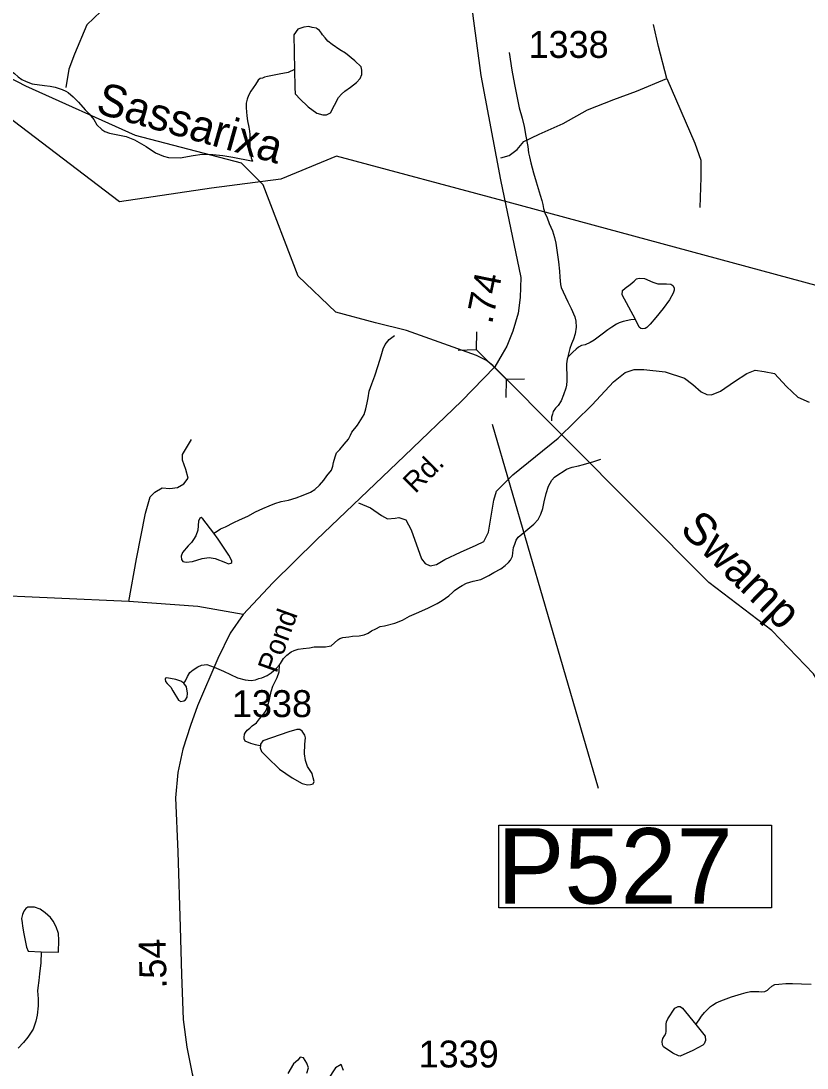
# Model space of a CAD drawing. Extents: x 2082433 to 2279600, y 546599 to 755198.
# Drawn here: x 2159193 to 2162841, y 632601 to 637461 of the extents above; entities that cross this region are included whole.
import ezdxf

# ---------------------------------------------------------------- set-up
doc = ezdxf.new("R2010")
doc.units = 0
for name, color, linetype in [('Exist Boundary Political Fire Districts', 7, 'Continuous'), ('Exist Hydrographic Creek Single Shore', 7, 'Continuous'), ('Exist Hydrographic Creek Single Shore Label', 7, 'Continuous'), ('Exist Hydrographic Misc Water Feature', 7, 'Continuous'), ('Exist Hydrographic Pond Over 1500 Sq Ft', 7, 'Continuous'), ('Exist Road Non-System Type 51', 7, 'Continuous'), ('Exist Road Primary NC Structure Pipe Number Label', 7, 'Continuous'), ('Exist Road Secondary Mileage Hundredths English Label', 7, 'Continuous'), ('Exist Road Secondary Structure Pipe CELL', 7, 'Continuous'), ('Exist Road Secondary Structure Pipe Number Label', 7, 'Continuous'), ('Exist Road Secondary Type 51 Attributed', 7, 'Continuous'), ('Exist Road Secondary Type 51 Label', 7, 'Continuous'), ('Exist Road Secondary Type 51 Number Label', 7, 'Continuous')]:
    doc.layers.add(name, color=color, linetype=linetype)

msp = doc.modelspace()

# ---------------------------------------------------------------- linework, layer by layer
at = {"layer": 'Exist Boundary Political Fire Districts'}
msp.add_lwpolyline([(2173348.3, 632047.1), (2171231.9, 633975), (2161454.8, 636619.8), (2160657.8, 636833.2), (2160398.4, 636727.3), (2160077.1, 636685.4), (2159649.6, 636621.6), (2159089.6, 637046.9), (2158669.8, 637365.7), (2158668.2, 637366.1), (2154870.2, 638383.4)], dxfattribs=at)
at = {"layer": 'Exist Hydrographic Creek Single Shore'}
for points in [[(2159595.5, 637536.7), (2159498.6, 637444.2), (2159441.3, 637307.6), (2159414.9, 637237.1), (2159401.6, 637153.3)], [(2163102, 634050.1), (2162870.7, 634431.3), (2162678.6, 634632.1), (2162385.8, 634854.5), (2161382.2, 635862), (2161353.5, 635885), (2161306.9, 635907.7), (2160982.1, 636024.5), (2160837.6, 636060.3), (2160653.7, 636110), (2160478.6, 636277.5), (2160317.6, 636700.7), (2160216.7, 636801.2), (2159724.6, 636929.2), (2159215.7, 637159.4), (2158928.2, 637307.6), (2158824.8, 637396.6)]]:
    msp.add_lwpolyline(points, dxfattribs=at)
at = {"layer": 'Exist Hydrographic Misc Water Feature'}
msp.add_line((2160458.5, 637396.7), (2160461.6, 637236.8), dxfattribs=at)
for points in [[(2158813.1, 637389.5), (2158827.5, 637373.5), (2158847.2, 637351.4), (2158865.6, 637331.7), (2158883.5, 637322), (2158901.7, 637314), (2158931.5, 637308.3), (2158973.5, 637300.3), (2159017.4, 637288.8), (2159067.8, 637267), (2159105.5, 637249.1), (2159137.7, 637235.3), (2159161.9, 637217.5), (2159180.2, 637201.8), (2159196, 637189.7), (2159216.5, 637179.7), (2159244.2, 637169.8), (2159302.4, 637162.2), (2159328, 637158.3), (2159352, 637154.7), (2159384.2, 637143), (2159400.2, 637134.8)], [(2160592.4, 637397.5), (2160588.3, 637405.4), (2160578.2, 637417.5), (2160568.2, 637425.5), (2160564.3, 637427.3), (2160544, 637431.2), (2160528.2, 637435.2), (2160506.1, 637432.9), (2160486.4, 637426.9), (2160478, 637422.9), (2160458.5, 637396.7)], [(2160461.6, 637236.8), (2160463.6, 637152.9), (2160465.9, 637123), (2160470, 637118.7), (2160486, 637100.9), (2160526.1, 637063.2), (2160566.5, 637033.5), (2160594.6, 637025.6), (2160610.4, 637025.7), (2160628.7, 637035.5), (2160648.4, 637069.9), (2160665.8, 637106.1), (2160679.9, 637121.8), (2160695.9, 637136), (2160721.8, 637154), (2160749.5, 637176.2), (2160767.3, 637194.6), (2160775.3, 637212.5), (2160775.3, 637232.4), (2160771.2, 637248.4), (2160743.1, 637276.1), (2160698.8, 637312), (2160672.6, 637327.8), (2160636.7, 637351.9), (2160616.8, 637367.4), (2160604.5, 637383.5), (2160592.4, 637397.5)], [(2161458.3, 637314.4), (2161471, 637232.6), (2161483.5, 637166.6), (2161495.6, 637104.8), (2161505.9, 637058.6), (2161518.4, 637010.9), (2161528.2, 636970.9), (2161536.6, 636927), (2161545.3, 636878.7), (2161549.2, 636848.9), (2161553.5, 636830.8), (2161559.4, 636803.1), (2161571.7, 636757.1), (2161583.8, 636715.1), (2161602.5, 636653.4), (2161610.5, 636627.5), (2161614.8, 636609.5), (2161618.5, 636591.4), (2161625, 636571.4), (2161634.7, 636547.6), (2161645.1, 636521.7), (2161659.5, 636487.5), (2161669.3, 636455.6), (2161675.3, 636429.9), (2161683.7, 636376), (2161688.2, 636344), (2161692.3, 636300), (2161694.5, 636272.1), (2161696.6, 636238.2), (2161700.5, 636224.2), (2161708.7, 636204.3), (2161731.2, 636158.3), (2161747.2, 636126.3), (2161763.4, 636088.5), (2161767.7, 636068.4), (2161769.4, 636040.5), (2161765.7, 636008.3), (2161757.9, 635984.3), (2161747.9, 635962.3), (2161740.5, 635940.3), (2161732.5, 635910.3), (2161730.4, 635900.4)], [(2160461.6, 637236.8), (2160433.7, 637222.7), (2160391.4, 637214.5), (2160337.5, 637204), (2160323.6, 637200.1), (2160313.5, 637195.9), (2160303.5, 637193.8), (2160293.6, 637185.9), (2160281.7, 637165.8), (2160260.2, 637135.8), (2160248.3, 637115.7), (2160241.9, 637097.6), (2160238.1, 637079.5), (2160238.3, 637057.6), (2160240.7, 637021.6), (2160244.8, 636997.8), (2160251, 636967.7), (2160253, 636949.5), (2160255.5, 636933.8), (2160255.3, 636901.8), (2160255.5, 636869.7), (2160257.7, 636847.8), (2160261.6, 636825.7), (2160268, 636809.8)], [(2159400.2, 637134.8), (2159412.3, 637128.9), (2159434.7, 637109), (2159460.3, 637085.2), (2159491, 637049.3), (2159508.9, 637029.6), (2159530.8, 637003.5), (2159545.2, 636979.9), (2159567.5, 636957.8), (2159581.3, 636948.1), (2159603.2, 636939.9), (2159641.6, 636932.5), (2159681.3, 636924.4), (2159719.7, 636908.9), (2159773.8, 636879.2), (2159817.7, 636849.5), (2159853.6, 636833.5), (2159877.8, 636827.8), (2159931.9, 636826.1), (2159991.8, 636836.1), (2160033.6, 636842.4), (2160083.6, 636840.9), (2160129.8, 636837.2), (2160175.5, 636829.4), (2160262, 636811.9), (2160268, 636809.8)], [(2162045.2, 636075.9), (2161983, 636189.6), (2161984.7, 636209.6), (2161996.4, 636221.6), (2162020.8, 636237.8), (2162038.2, 636253.8), (2162050.3, 636264.2), (2162062.4, 636268), (2162086.2, 636266), (2162126.2, 636248.2), (2162148.3, 636240.4), (2162160.2, 636240.6), (2162188.3, 636240.9), (2162208.4, 636239), (2162218.4, 636233), (2162224.4, 636222.8), (2162224.6, 636211), (2162220.5, 636197.1), (2162202.7, 636166.9), (2162173.1, 636126.8), (2162139.3, 636084.4), (2162113.5, 636054.3), (2162097.7, 636038.4), (2162089.3, 636034.4), (2162079.6, 636032.2), (2162069.8, 636034.1), (2162061.8, 636040.2), (2162047, 636072), (2162045.2, 636075.9)], [(2162045.2, 636075.9), (2162023.2, 636074), (2161987.4, 636065.6), (2161969.5, 636059.8), (2161957.4, 636053.5), (2161935.5, 636039.4), (2161916, 636027.3), (2161889.7, 636007.4), (2161871.5, 635993.1), (2161853.9, 635979.1), (2161834, 635968.8), (2161811.8, 635958.7), (2161793.8, 635954.6), (2161780, 635946.5), (2161770.2, 635938.6), (2161754.4, 635924.4), (2161740.1, 635910.3), (2161730.4, 635900.4)], [(2160087.5, 635083.4), (2160103.5, 635093.5), (2160119.3, 635103.7), (2160141.5, 635113.8), (2160181.3, 635133.7), (2160207.1, 635146), (2160245, 635162.2), (2160280.7, 635182.4), (2160314.9, 635198.7), (2160344.7, 635210.8), (2160370.5, 635221.1), (2160400.7, 635231.2), (2160434.5, 635237.4), (2160470.6, 635247.4), (2160502.8, 635259.5), (2160536.2, 635273.9), (2160556.5, 635285.9), (2160578, 635306.1), (2160597.9, 635330.3), (2160612.3, 635350), (2160634, 635376.3), (2160639.5, 635394.6), (2160643.4, 635412.2), (2160651.6, 635438.6), (2160657.2, 635456.4), (2160673, 635472.7), (2160693.1, 635496.8), (2160713, 635520.6), (2160722.8, 635538.9), (2160728.7, 635552.6), (2160754.6, 635584.8), (2160770.6, 635609.2), (2160786.4, 635635.2), (2160794.2, 635661.2), (2160800.1, 635689.1), (2160803.8, 635711.2), (2160809.5, 635743.2), (2160821.6, 635777.5), (2160835.2, 635813.6), (2160850.7, 635861.5), (2160864.9, 635907.6), (2160874.5, 635939.4), (2160882.5, 635959.7), (2160902.2, 635983.5), (2160926, 636001.8)], [(2161730.4, 635900.4), (2161728.6, 635892.2), (2161724.5, 635870.2), (2161724.7, 635848.2), (2161726.7, 635822.3), (2161726.9, 635790.3), (2161725.3, 635770.2), (2161721.2, 635756.2), (2161711.6, 635726.5), (2161699.7, 635698.3), (2161685.7, 635676), (2161674, 635664), (2161663.6, 635648.1), (2161659.9, 635636.1), (2161656, 635622.1), (2161655.8, 635605.9)], [(2160396.6, 634479.4), (2160410.9, 634501.2), (2160426.3, 634517.5), (2160446.4, 634533.6), (2160460.5, 634539.5), (2160478.6, 634545.7), (2160502.4, 634547.8), (2160532.5, 634552.2), (2160554.2, 634556.2), (2160582.3, 634556.4), (2160606.1, 634556.4), (2160624, 634558.6), (2160632, 634560.6), (2160648, 634574.8), (2160663.9, 634588.7), (2160672.1, 634594.7), (2160686.1, 634599.1), (2160713.8, 634603), (2160732, 634605.1), (2160761.8, 634607.5), (2160786, 634611.6), (2160804.2, 634619.4), (2160819.8, 634629.6), (2160839.9, 634639.9), (2160859.8, 634649.9), (2160879.7, 634653.8), (2160927.6, 634666.4), (2160963.5, 634680.4), (2160995.5, 634698.7), (2161029.1, 634712.7), (2161081.4, 634735.2), (2161125.1, 634757.4), (2161147, 634771.5), (2161178.6, 634793.5), (2161196.7, 634809.9), (2161204.9, 634817.6), (2161224.6, 634832), (2161240.6, 634840.2), (2161260.2, 634852.2), (2161292.2, 634860.3), (2161326.5, 634868.5), (2161364.2, 634886.7), (2161387.8, 634900.6), (2161419.8, 634918.9), (2161439.9, 634932.9), (2161455.4, 634947.2), (2161465.5, 634959.1), (2161473.7, 634977.3), (2161475.5, 634993.2), (2161479.4, 635017.3), (2161485.2, 635033.1), (2161491.1, 635051.3), (2161501.2, 635065.2), (2161517.2, 635079.4), (2161545.1, 635101.6), (2161572.7, 635125.7), (2161592.6, 635147.9), (2161606.4, 635171.7), (2161614.6, 635198.1), (2161621.9, 635229.8), (2161630.2, 635268), (2161641.6, 635301.9), (2161657.4, 635329.9), (2161669.5, 635344.3), (2161689.4, 635358.3), (2161709.7, 635370.3), (2161725.3, 635380.5), (2161751.3, 635390.7), (2161781.3, 635396.8), (2161803, 635402.8), (2161819, 635406.9), (2161847.1, 635415.2), (2161884.8, 635427.3)], [(2160087.5, 635083.4), (2160037.1, 635151), (2160029.1, 635157.1), (2160023, 635153.2), (2160017.2, 635139), (2160013.7, 635097), (2160003.9, 635070.9), (2159993.8, 635055), (2159983.8, 635040.7), (2159968, 635024.8), (2159941.8, 634994.7), (2159936.2, 634976.5), (2159938.3, 634960.8), (2159944.2, 634952.6), (2159960, 634948.5), (2159988.3, 634952.8), (2160034, 634966.9), (2160066.2, 634971.5), (2160094.1, 634965.6), (2160142.3, 634947.8), (2160156.2, 634942), (2160166.3, 634943.8), (2160172, 634948.1), (2160172, 634955.8), (2160158.1, 634981.9), (2160107.4, 635055.6), (2160087.5, 635083.4)], [(2159949.3, 634386.9), (2159955.7, 634398.9), (2159965.3, 634418.9), (2159977.2, 634437), (2159991.2, 634449.1), (2160013.1, 634463.2), (2160030.9, 634471.4), (2160043.3, 634473.2), (2160054.7, 634473.5), (2160088.8, 634461.5), (2160133.1, 634443.8), (2160197, 634412.2), (2160233.3, 634402.3), (2160261, 634400.5), (2160281.3, 634402.7), (2160297.3, 634408.8), (2160311.1, 634412.8), (2160335.2, 634423), (2160354.7, 634435), (2160378.9, 634457.4), (2160393.4, 634472.4), (2160396.6, 634479.4)], [(2160304.9, 634097.1), (2160301, 634096.9), (2160280.7, 634100.7), (2160259, 634106.9), (2160232.7, 634118.5), (2160228.8, 634128.4), (2160228.6, 634134.5), (2160230.9, 634150.4), (2160234.8, 634158.4), (2160242.8, 634168.5), (2160254.3, 634178.5), (2160266.6, 634188.8), (2160286.4, 634202.9), (2160300, 634221.1), (2160320.3, 634245.2), (2160330.1, 634261.2), (2160337.9, 634283.1), (2160345.7, 634311.1), (2160353.7, 634349.2), (2160361.5, 634373.2), (2160381.4, 634413.2), (2160391.2, 634439.3), (2160393.4, 634472.4), (2160396.6, 634479.4)], [(2159949.3, 634386.9), (2159935.2, 634396.7), (2159911.6, 634404.7), (2159869.4, 634412.3), (2159863.6, 634410.3), (2159861.6, 634406.2), (2159863.4, 634394.5), (2159871.4, 634386.4), (2159887.6, 634368.6), (2159897.7, 634352.5), (2159923.9, 634308.7), (2159934, 634302.8), (2159947.9, 634304.7), (2159955.9, 634310.8), (2159963.7, 634323), (2159965.9, 634340.9), (2159961.6, 634370.8), (2159949.3, 634386.9)], [(2160304.9, 634097.1), (2160303.1, 634086.8), (2160309, 634070.9), (2160325, 634055.1), (2160351.4, 634029.2), (2160377.7, 634003.3), (2160393.3, 633987.6), (2160421.8, 633967.5), (2160451.7, 633947.9), (2160498.1, 633922.3), (2160522, 633916.2), (2160536.2, 633916.5), (2160548.3, 633920.4), (2160553.8, 633930.5), (2160549.5, 633948.6), (2160544, 633968.4), (2160523.3, 634000.4), (2160513.2, 634028.3), (2160509.5, 634060.1), (2160511, 634104), (2160512.8, 634134.1), (2160510.8, 634146.2), (2160498.3, 634163.9), (2160486.4, 634171.8), (2160472.4, 634171.9), (2160436.3, 634161.6), (2160314.9, 634119.1), (2160304.9, 634104.8), (2160304.9, 634097.1)], [(2159286.8, 633139.7), (2159366.8, 633138.2), (2159368.4, 633193.9), (2159366.2, 633225.8), (2159355.9, 633255.8), (2159342, 633281.9), (2159329.7, 633299.9), (2159305.7, 633321.8), (2159281.5, 633337.7), (2159255.4, 633347.2), (2159241.5, 633347.3), (2159225.3, 633347.3), (2159215.5, 633341.1), (2159205.8, 633329.2), (2159199.7, 633313.1), (2159195.8, 633295), (2159198, 633275.2), (2159200.1, 633259.1), (2159206.4, 633223.3), (2159218.5, 633161.4), (2159226.5, 633143.2), (2159286.8, 633139.7)], [(2159286.8, 633139.7), (2159284.8, 633089.7), (2159279, 633037.5), (2159275.3, 633007.6), (2159271.4, 632973.7), (2159270, 632959.4), (2159272.1, 632921.7), (2159272.3, 632889.7), (2159268.4, 632845.6), (2159262.4, 632817.7), (2159248.9, 632781.7), (2159225.1, 632743.5), (2159204.8, 632719.4), (2159179.2, 632693.2)], [(2162325.3, 632802.9), (2162341.3, 632824.8), (2162351.3, 632841.1), (2162365.3, 632858.9), (2162379.2, 632873), (2162392.9, 632887.2), (2162403, 632893.4), (2162419, 632903.1), (2162440.7, 632913.2), (2162491, 632931.5), (2162536.7, 632945.7), (2162558.4, 632951.7), (2162578.7, 632956), (2162592.5, 632956.4), (2162618.3, 632956.5), (2162630.6, 632954.2), (2162644.7, 632956.6), (2162658.5, 632962.6), (2162664.6, 632968.6), (2162678.4, 632980.7), (2162692.1, 632988.7), (2162710.4, 632990.9), (2162742.6, 632992.9), (2162774.5, 632993.3), (2162816.2, 632991.5), (2162860.3, 632989.7)], [(2162325.3, 632802.9), (2162367.9, 632749), (2162370, 632729.2), (2162364, 632713.1), (2162358.3, 632707), (2162310.5, 632682.6), (2162252.1, 632656.6), (2162244.3, 632658.2), (2162218.2, 632670.2), (2162174.4, 632699.9), (2162170.1, 632707.9), (2162168.2, 632724), (2162172.1, 632738), (2162179.7, 632749.9), (2162185.8, 632761.9), (2162187.7, 632770.1), (2162187.7, 632788), (2162187.5, 632803.9), (2162189.5, 632816.1), (2162195.5, 632829.8), (2162227.5, 632878.1), (2162243.3, 632886.2), (2162253.1, 632886.4), (2162263.1, 632878.4), (2162325.3, 632802.9)]]:
    msp.add_lwpolyline(points, dxfattribs=at)
at = {"layer": 'Exist Hydrographic Pond Over 1500 Sq Ft'}
for points in [[(2160520, 632577.8), (2160527, 632601.7), (2160520, 632624.2), (2160504.6, 632648.1), (2160489.1, 632650.9), (2160477.9, 632636.8), (2160458.2, 632620), (2160431.5, 632575)], [(2160690, 632589.1), (2160678.7, 632617.2), (2160652.1, 632601.7), (2160616.9, 632548.3)]]:
    msp.add_lwpolyline(points, dxfattribs=at)
at = {"layer": 'Exist Road Non-System Type 51'}
for points in [[(2162191.3, 637194.6), (2162152.1, 637342.9), (2162128.1, 637445.3)], [(2161420.7, 636826.2), (2161458.8, 636837.1), (2161495.9, 636865.4), (2161526.4, 636902.5), (2161598.3, 636935.2), (2161709.5, 636985.3), (2161822.9, 637048.6), (2161945, 637096.5), (2162049.6, 637135.8), (2162191.3, 637194.6)], [(2162191.3, 637194.6), (2162319.9, 636893.8), (2162348.3, 636815.3), (2162348.3, 636734.6), (2162343.9, 636595.1)], [(2160759, 635223.8), (2160815.7, 635202), (2160865.8, 635165), (2160894.2, 635149.7), (2160929.1, 635154.1), (2160946.5, 635156.3), (2160979.2, 635145.4), (2161003.2, 635099.6), (2161051.1, 634964.4), (2161068.6, 634942.6), (2161092.6, 634931.7), (2161120.9, 634938.3), (2161160.2, 634962.2), (2161232.1, 634994.9), (2161306.2, 635027.6), (2161341.1, 635045.1), (2161362.9, 635088.7), (2161386.9, 635236.9), (2161400, 635278.3), (2161476.3, 635354.6), (2161686.6, 635524.7), (2161843.6, 635679.5), (2161942.8, 635786.3), (2161997.3, 635829.9), (2162038.7, 635843), (2162084.5, 635843), (2162182.6, 635832.1), (2162272, 635803.7), (2162311.2, 635773.2), (2162350.5, 635740.5), (2162376.6, 635727.4), (2162398.4, 635725.3), (2162439.8, 635742.7), (2162505.2, 635788.5), (2162561.9, 635825.5), (2162601.2, 635840.8), (2162642.6, 635834.3), (2162690.6, 635825.5), (2162746.1, 635764.5), (2162798.5, 635714.4), (2162850.8, 635692.6)], [(2159694.1, 634766), (2159728.9, 634964.4), (2159770.4, 635175.9), (2159792.2, 635252.2), (2159814, 635274), (2159848.8, 635293.6), (2159883.7, 635291.4), (2159918.6, 635295.8), (2159949.1, 635313.2), (2159968.7, 635339.4), (2159957.8, 635378.6), (2159942.6, 635422.2), (2159942.6, 635448.4), (2159984, 635518.1)]]:
    msp.add_lwpolyline(points, dxfattribs=at)
at = {"layer": 'Exist Road Primary NC Structure Pipe Number Label'}
msp.add_line((2161380.1, 635589.9), (2161872.1, 633900.1), dxfattribs=at)
at = {"layer": 'Exist Road Secondary Structure Pipe CELL'}
for p, q in [((2161307.8, 636019), (2161306, 635935.8)), ((2161222.7, 635933), (2161306, 635935.8)), ((2161306, 635935.8), (2161447, 635796.3)), ((2161445.2, 635713), (2161447, 635796.3)), ((2161530.2, 635799), (2161447, 635796.3))]:
    msp.add_line(p, q, dxfattribs=at)
at = {"layer": 'Exist Road Secondary Structure Pipe Number Label'}
msp.add_lwpolyline([(2161410.1, 633728.4), (2162676.3, 633728.4), (2162676.3, 633344.6), (2161410.1, 633344.6)], close=True, dxfattribs=at)
at = {"layer": 'Exist Road Secondary Type 51 Attributed'}
for points in [[(2161235.8, 638087.1), (2161232.4, 637959.9), (2161258.4, 637735.7), (2161290.6, 637485.4), (2161327.6, 637208.9), (2161418.1, 636723.9), (2161513.5, 636271), (2161509.9, 636178), (2161500.4, 636105.3), (2161476.5, 636021.9), (2161447.9, 635951.6), (2161426.5, 635914.7), (2161391.9, 635856.3), (2161238.2, 635696.6), (2160973.6, 635442.7), (2160564.8, 635053), (2160361, 634852.8), (2160224, 634706.2)], [(2160224, 634706.2), (2160014.3, 634743.3), (2159694.1, 634766), (2159001.3, 634797.8), (2158782.4, 634805.6), (2158657.5, 634840.3), (2158197.6, 635057.5), (2158026, 635124.5), (2157875.3, 635137), (2157318.6, 635158), (2156694.3, 635169.3)], [(2160224, 634706.2), (2160164.4, 634619.2), (2160106, 634501.2), (2160011.9, 634281.9), (2159979.7, 634191.4), (2159943.9, 634080.5), (2159921.3, 633972.1), (2159910.6, 633855.3), (2159920.1, 633605), (2159932, 633254.7), (2159938, 633035.4), (2159945.1, 632825.6), (2159961.8, 632698.1), (2159988, 632574.2), (2160092.9, 632177.3), (2160150.2, 631949.2)]]:
    msp.add_lwpolyline(points, dxfattribs=at)

# ---------------------------------------------------------------- texts
at = {"layer": 'Exist Hydrographic Creek Single Shore Label'}
for s, rotation, p in [('Sassarixa', 344.3235, (2159535, 637035.5)), ('Swamp', 315.508, (2162245.9, 635096.1))]:
    msp.add_text(s, height=150, rotation=rotation, dxfattribs=at).set_placement(p)
at = {"layer": 'Exist Road Secondary Mileage Hundredths English Label'}
for s, rotation, p in [('.74', 78.5103, (2161379, 636050.6)), ('.54', 91.3212, (2159869, 632970.5))]:
    msp.add_text(s, height=125, rotation=rotation, dxfattribs=at).set_placement(p)
at = {"layer": 'Exist Road Secondary Structure Pipe Number Label'}
msp.add_text('P527', height=350, dxfattribs=at).set_placement((2161403, 633364.3))
at = {"layer": 'Exist Road Secondary Type 51 Label'}
for s, rotation, p in [('Rd.', 44.8846, (2161023.1, 635264.2)), ('Pond', 70.2375, (2160378.4, 634430.1))]:
    msp.add_text(s, height=95, rotation=rotation, dxfattribs=at).set_placement(p)
at = {"layer": 'Exist Road Secondary Type 51 Number Label'}
for s, p in [('1338', (2161548.8, 637289.9)), ('1338', (2160172, 634229.9)), ('1339', (2161038.6, 632603.5))]:
    msp.add_text(s, height=125, dxfattribs=at).set_placement(p)

doc.saveas('drawing.dxf')
